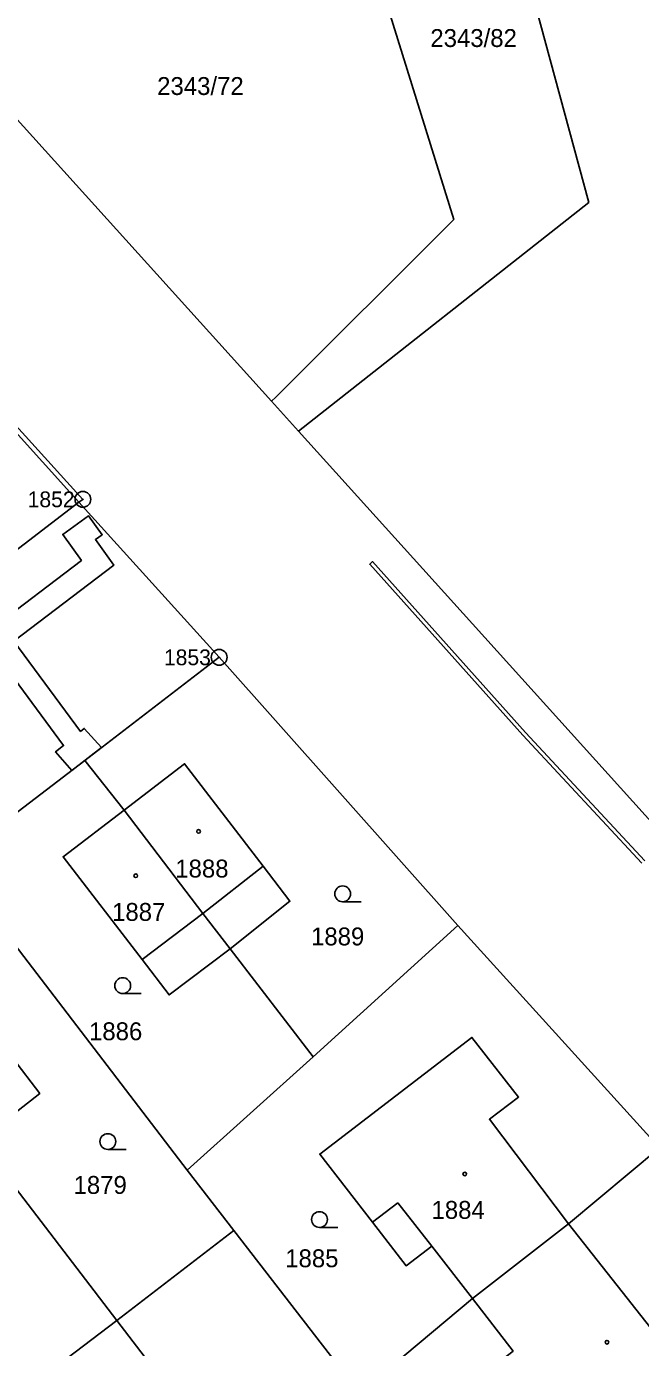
# Model space of a CAD drawing. Extents: x -821458 to -820266, y -1071458 to -1069826.
# Drawn here: x -821148 to -821089.7, y -1070676.2 to -1070550.7 of the extents above; entities that cross this region are included whole.
import ezdxf

# ---------------------------------------------------------------- set-up
doc = ezdxf.new("R2010")
doc.units = 0
for name, color, linetype in [('Vrstva 1', 7, 'Continuous'), ('Vrstva 13', 7, 'Continuous'), ('Vrstva 2', 7, 'Continuous'), ('Vrstva 3', 7, 'Continuous'), ('Vrstva 4', 7, 'Continuous'), ('Vrstva 5', 7, 'Continuous'), ('Vrstva 8', 7, 'Continuous')]:
    doc.layers.add(name, color=color, linetype=linetype)

msp = doc.modelspace()

# ---------------------------------------------------------------- linework, layer by layer
at = {"layer": 'Vrstva 1'}
for p, q in [((-821122.14, -1070589.18), (-821124.71, -1070586.33)), ((-821156.13, -1070605.99), (-821143.02, -1070595.92)), ((-821143.02, -1070595.92), (-821129.68, -1070610.66)), ((-821129.68, -1070610.66), (-821142.44, -1070620.46)), ((-821107.02, -1070636.14), (-821129.68, -1070610.66)), ((-821142.44, -1070620.46), (-821155.09, -1070630.13)), ((-821138.71, -1070625.19), (-821142.44, -1070620.46)), ((-821132.71, -1070659.39), (-821155.09, -1070630.13)), ((-821107.02, -1070636.14), (-821120.76, -1070648.62)), ((-821087.86, -1070657.25), (-821107.02, -1070636.14)), ((-821120.76, -1070648.62), (-821128.63, -1070638.35)), ((-821120.76, -1070648.62), (-821132.71, -1070659.39)), ((-821139.39, -1070673.67), (-821152.47, -1070656.6)), ((-821087.86, -1070657.25), (-821096.5, -1070664.5)), ((-821128.29, -1070665.12), (-821132.71, -1070659.39)), ((-821139.39, -1070673.67), (-821128.29, -1070665.12)), ((-821116.36, -1070680.56), (-821128.29, -1070665.12)), ((-821096.5, -1070664.5), (-821105.64, -1070671.57)), ((-821105.64, -1070671.57), (-821116.36, -1070680.56)), ((-821139.39, -1070673.67), (-821150.48, -1070682.07)), ((-821126.61, -1070690.39), (-821139.39, -1070673.67))]:
    msp.add_line(p, q, dxfattribs=at)
for points in [[(-821107.94, -1070518.09), (-821094.59, -1070567.44), (-821122.14, -1070589.18)], [(-821124.71, -1070586.33), (-821124.31, -1070585.93), (-821107.41, -1070569.05), (-821121.87, -1070522.52)], [(-821124.71, -1070586.33), (-821148.25, -1070560.23), (-821170.08, -1070536.04)], [(-821143.02, -1070595.92), (-821149.92, -1070588.24), (-821152.88, -1070584.97)], [(-821122.14, -1070589.18), (-821105.63, -1070607.47), (-821052.06, -1070666.88), (-820984.98, -1070741.28), (-820930.99, -1070801.01), (-820892.18, -1070857.22), (-820885.9, -1070866.32)], [(-821128.63, -1070638.35), (-821122.96, -1070633.84), (-821125.51, -1070630.51), (-821132.97, -1070620.77), (-821138.71, -1070625.19)], [(-821128.63, -1070638.35), (-821134.44, -1070642.74), (-821137, -1070639.38), (-821144.5, -1070629.6), (-821138.71, -1070625.19)], [(-821128.63, -1070638.35), (-821131.22, -1070635), (-821138.71, -1070625.19)], [(-821152.47, -1070656.6), (-821146.72, -1070652.1), (-821149.27, -1070648.74), (-821156.7, -1070638.96), (-821162.49, -1070643.48)], [(-821096.5, -1070664.5), (-821104.02, -1070654.55), (-821101.25, -1070652.44), (-821105.68, -1070646.78), (-821120.14, -1070657.85), (-821115.13, -1070664.33), (-821111.94, -1070668.47), (-821109.5, -1070666.62), (-821105.64, -1070671.57)], [(-821096.5, -1070664.5), (-821088.68, -1070674.4), (-821085.91, -1070672.24), (-821083.67, -1070675.02), (-821081.48, -1070677.91), (-821095.99, -1070689.02), (-821101.01, -1070682.58), (-821104.22, -1070678.46), (-821101.77, -1070676.58), (-821105.64, -1070671.57)]]:
    msp.add_lwpolyline(points, dxfattribs=at)
at = {"layer": 'Vrstva 13'}
for points in [[(-821150.85, -1070610.4), (-821144.46, -1070619.04), (-821145.21, -1070619.63), (-821143.67, -1070621.4), (-821140.85, -1070619.24), (-821142.5, -1070617.42), (-821142.84, -1070617.7), (-821149.18, -1070609.13), (-821139.7, -1070601.91), (-821141.44, -1070599.48), (-821140.79, -1070599.01), (-821142.09, -1070597.21), (-821144.54, -1070598.98), (-821142.76, -1070601.45), (-821151.35, -1070607.99)], [(-821089.28, -1070629.98), (-821100.6, -1070617.81), (-821115.12, -1070601.57), (-821115.38, -1070601.81), (-821100.86, -1070618.05), (-821089.54, -1070630.22)]]:
    msp.add_lwpolyline(points, dxfattribs=at)
at = {"layer": 'Vrstva 3'}
for p, q in [((-821117.96, -1070633.88), (-821116.21, -1070633.88)), ((-821138.84, -1070642.6), (-821137.09, -1070642.6)), ((-821140.25, -1070657.42), (-821138.5, -1070657.42)), ((-821120.16, -1070664.83), (-821118.41, -1070664.83))]:
    msp.add_line(p, q, dxfattribs=at)
for centre in [(-821117.96, -1070633.13), (-821138.84, -1070641.85), (-821140.25, -1070656.67), (-821120.16, -1070664.08)]:
    msp.add_circle(centre, 0.75, dxfattribs=at)
at = {"layer": 'Vrstva 4'}
for p, q in [((-821149.6, -1070587.96), (-821142.62, -1070595.65)), ((-821142.62, -1070595.65), (-821143.02, -1070595.92)), ((-821131.22, -1070635), (-821125.51, -1070630.51)), ((-821137, -1070639.38), (-821131.22, -1070635)), ((-821115.13, -1070664.33), (-821112.71, -1070662.5)), ((-821112.71, -1070662.5), (-821109.5, -1070666.62))]:
    msp.add_line(p, q, dxfattribs=at)
at = {"layer": 'Vrstva 5'}
for centre in [(-821131.64, -1070627.2), (-821137.6, -1070631.41), (-821106.36, -1070659.75), (-821092.86, -1070675.73)]:
    msp.add_circle(centre, 0.175, dxfattribs=at)
at = {"layer": 'Vrstva 8'}
for centre, radius in [((-821142.62, -1070595.65), 0.75), ((-821142.62, -1070595.65), 0.03), ((-821129.68, -1070610.66), 0.75), ((-821129.68, -1070610.66), 0.03)]:
    msp.add_circle(centre, radius, dxfattribs=at)

# ---------------------------------------------------------------- texts
at = {"layer": 'Vrstva 2'}
for s, p in [('2343/82', (-821109.63, -1070552.67)), ('2343/72', (-821135.57, -1070557.23)), ('1888', (-821133.85, -1070631.58)), ('1887', (-821139.85, -1070635.7)), ('1889', (-821120.96, -1070638.03)), ('1886', (-821142.04, -1070647.04)), ('1879', (-821143.51, -1070661.64)), ('1884', (-821109.52, -1070664.01)), ('1885', (-821123.41, -1070668.61))]:
    msp.add_text(s, height=1.7, dxfattribs=at).set_placement(p)
at = {"layer": 'Vrstva 8'}
for s, p in [('1852', (-821147.87, -1070596.4)), ('1853', (-821134.93, -1070611.41))]:
    msp.add_text(s, height=1.5, dxfattribs=at).set_placement(p)

doc.saveas('drawing.dxf')
